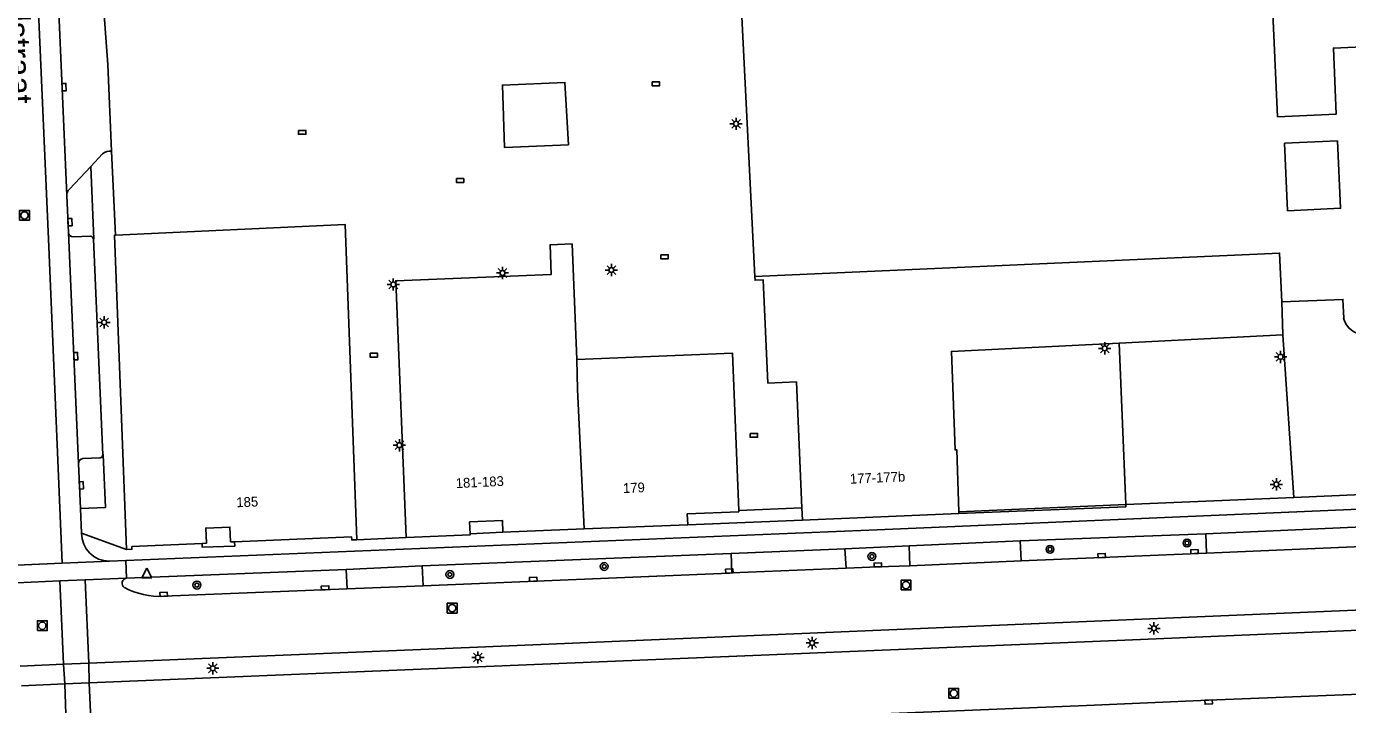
# Model space of a CAD drawing. Extents: x 132999 to 136000, y 398499 to 400501.
# Drawn here: x 133482 to 133616.6, y 398660.1 to 398729.2 of the extents above; entities that cross this region are included whole.
import ezdxf

# ---------------------------------------------------------------- set-up
doc = ezdxf.new("R2010")
doc.units = 0
for name, color, linetype in [('gg-afsc-hekwerk', 7, 'Continuous'), ('gg-anno-huisnummerreeks BGT', 7, 'Continuous'), ('gg-anno-openbare ruimte label', 7, 'Continuous'), ('gg-bbg-gedigitaliseerde bebouwing', 7, 'Continuous'), ('gg-bbg-gedigitaliseerde bijgebouw', 7, 'Continuous'), ('gg-bbg-hoofdgebouw', 7, 'Continuous'), ('gg-bbg-luifel en loopbrug', 7, 'Continuous'), ('gg-bbg-tussenscheiding', 7, 'Continuous'), ('gg-knt-verharding', 7, 'Continuous'), ('gg-knt-verharding nz', 7, 'Continuous'), ('gg-kwrk-kunstwerk', 7, 'Continuous'), ('gt-grn-vlakafsluiter', 7, 'Continuous'), ('gt-grn-weggrens', 7, 'Continuous'), ('gt-symb-boom', 7, 'Continuous'), ('gt-symb-kolk', 7, 'Continuous'), ('gt-symb-kolk center center', 7, 'Continuous'), ('gt-symb-lichtmast', 7, 'Continuous'), ('gt-symb-rioolschacht', 7, 'Continuous'), ('gt-symb-waterafsluiter', 7, 'Continuous')]:
    doc.layers.add(name, color=color, linetype=linetype)

# ---------------------------------------------------------------- blocks, each defined once
blk = doc.blocks.new('gt0-KOLKCC')
at = {"layer": 'gt-symb-kolk center center'}
blk.add_lwpolyline([(-0.38, 0.2), (0.38, 0.2), (0.38, -0.2), (-0.38, -0.2)], close=True, dxfattribs=at)
blk = doc.blocks.new('gt0-LMAST')
at = {"layer": 'gt-symb-lichtmast'}
for p, q in [((-0.18, 0.17), (-0.45, 0.44)), ((-0.01, 0.25), (-0.01, 0.62)), ((0.17, 0.17), (0.44, 0.44)), ((-0.26, 0), (-0.63, 0)), ((-0.18, -0.18), (-0.45, -0.45)), ((-0.01, -0.25), (-0.01, -0.63)), ((0.44, -0.45), (0.17, -0.18)), ((0.24, 0), (0.62, 0))]:
    blk.add_line(p, q, dxfattribs=at)
blk.add_circle((-0.01, 0), 0.25, dxfattribs=at)
blk = doc.blocks.new('gt0-KOLK')
at = {"layer": 'gt-symb-kolk'}
blk.add_lwpolyline([(0, 0), (0.37, 0), (0.37, 0.4), (-0.38, 0.4), (-0.38, 0), (0, 0)], dxfattribs=at)
blk = doc.blocks.new('gt0-RS')
at = {"layer": 'gt-symb-rioolschacht'}
blk.add_lwpolyline([(-0.5, -0.5), (0.5, -0.5), (0.5, 0.5), (-0.5, 0.5)], close=True, dxfattribs=at)
blk.add_circle((0, 0), 0.375, dxfattribs=at)
blk = doc.blocks.new('gt0-BOOM')
at = {"layer": 'gt-symb-boom'}
for radius in [0.4, 0.2]:
    blk.add_circle((0, 0), radius, dxfattribs=at)
blk = doc.blocks.new('gt0-WAFSL')
at = {"layer": 'gt-symb-waterafsluiter'}
for p, q in [((-0.5, -0.33), (0, 0.67)), ((0, 0.67), (0.5, -0.33)), ((0.5, -0.33), (-0.5, -0.33))]:
    blk.add_line(p, q, dxfattribs=at)

msp = doc.modelspace()

# ---------------------------------------------------------------- linework, layer by layer
at = {"layer": 'gg-afsc-hekwerk'}
for p, q in [((133490.25, 398725.32), (133490.64, 398716.48)), ((133490.64, 398716.48), (133491.03, 398707.92)), ((133610.02, 398697.75), (133611.15, 398681.18)), ((133561, 398680.12), (133554.58, 398679.83))]:
    msp.add_line(p, q, dxfattribs=at)
at = {"layer": 'gg-bbg-gedigitaliseerde bebouwing'}
for p, q in [((133554.37, 398740.56), (133556.21, 398703.69)), ((133554.58, 398679.71), (133554.58, 398679.83))]:
    msp.add_line(p, q, dxfattribs=at)
for points in [[(133609.47, 398719.98), (133608.44, 398743.32), (133608.05, 398743.3), (133607.54, 398753.21)], [(133610.21, 398717.29), (133615.6, 398717.53), (133615.91, 398710.65), (133610.52, 398710.41), (133610.21, 398717.29)], [(133538.06, 398695.24), (133537.58, 398707.02), (133535.33, 398706.93), (133535.45, 398703.91), (133519.6, 398703.27), (133520.65, 398677.09)], [(133556.21, 398703.69), (133556.23, 398703.31), (133557.05, 398703.36), (133557.54, 398692.83)], [(133554.58, 398679.83), (133553.93, 398695.88), (133538.06, 398695.24)]]:
    msp.add_lwpolyline(points, dxfattribs=at)
at = {"layer": 'gg-bbg-gedigitaliseerde bijgebouw'}
msp.add_lwpolyline([(133537.21, 398717.11), (133536.85, 398723.49), (133530.47, 398723.22), (133530.69, 398716.85), (133537.21, 398717.11)], dxfattribs=at)
at = {"layer": 'gg-bbg-hoofdgebouw'}
for p, q in [((133609.94, 398701.12), (133610.02, 398697.75)), ((133610.02, 398697.75), (133593.36, 398696.92)), ((133561.05, 398678.86), (133561, 398680.12)), ((133561.05, 398678.86), (133577, 398679.54)), ((133577, 398679.54), (133576.99, 398679.71)), ((133530.53, 398677.62), (133538.8, 398677.96)), ((133538.8, 398677.96), (133549.37, 398678.38)), ((133492.7, 398676.17), (133499.86, 398676.49)), ((133502.75, 398676.64), (133503.17, 398676.66))]:
    msp.add_line(p, q, dxfattribs=at)
for points in [[(133625.5, 398727.47), (133615.18, 398726.99), (133615.48, 398720.25), (133609.47, 398719.98)], [(133491.03, 398707.92), (133514.46, 398708.99), (133515.64, 398676.86)], [(133492.17, 398675.87), (133490.93, 398707.91), (133491.03, 398707.92)], [(133616.23, 398699.45), (133616.16, 398701.36), (133609.94, 398701.12)], [(133593.36, 398696.92), (133576.24, 398696.06), (133576.61, 398686.02), (133576.79, 398686.03), (133576.99, 398679.71)], [(133561, 398680.12), (133560.45, 398692.95), (133557.54, 398692.83)], [(133527.18, 398677.48), (133527.13, 398678.68), (133530.47, 398678.84), (133530.53, 398677.62)], [(133554.58, 398679.71), (133549.32, 398679.49), (133549.37, 398678.38)], [(133499.86, 398676.49), (133500.3, 398676.51), (133500.24, 398678.05), (133502.7, 398678.15), (133502.75, 398676.64)], [(133520.65, 398677.09), (133527.18, 398677.35), (133527.18, 398677.48)], [(133492.7, 398676.17), (133492.71, 398675.89), (133492.17, 398675.87)], [(133503.17, 398676.66), (133515.09, 398677.16), (133515.11, 398676.84), (133515.64, 398676.86)]]:
    msp.add_lwpolyline(points, dxfattribs=at)
msp.add_arc((133618.32, 398699.91), 2.14, 192.2976, 352.6827, dxfattribs=at)
at = {"layer": 'gg-bbg-luifel en loopbrug'}
msp.add_line((133594.02, 398680.44), (133593.36, 398696.92), dxfattribs=at)
msp.add_lwpolyline([(133577, 398679.54), (133594.03, 398680.22), (133594.02, 398680.44)], dxfattribs=at)
at = {"layer": 'gg-bbg-tussenscheiding'}
for points in [[(133556.21, 398703.69), (133609.69, 398706.09), (133609.94, 398701.12)], [(133538.06, 398695.24), (133538.13, 398692.19), (133538.8, 398677.96)]]:
    msp.add_lwpolyline(points, dxfattribs=at)
at = {"layer": 'gg-knt-verharding'}
for p, q in [((133488.51, 398714.91), (133486.33, 398712.62)), ((133489.72, 398716.22), (133488.51, 398714.91)), ((133486.07, 398711.97), (133486.23, 398708.19)), ((133486.73, 398707.74), (133488.47, 398707.8)), ((133488.79, 398707.5), (133489.74, 398685.53)), ((133487.25, 398684.63), (133487.45, 398680.06)), ((133489.46, 398685.22), (133487.71, 398685.14)), ((133487.45, 398680.06), (133487.57, 398677.53)), ((133594.02, 398680.44), (133611.15, 398681.18)), ((133549.37, 398678.38), (133561.05, 398678.86)), ((133527.18, 398677.48), (133530.53, 398677.62)), ((133602.19, 398677.48), (133583.26, 398676.74)), ((133620.76, 398678.31), (133602.19, 398677.48)), ((133602.26, 398675.49), (133602.19, 398677.48)), ((133515.64, 398676.86), (133520.65, 398677.09)), ((133565.39, 398675.95), (133553.78, 398675.47)), ((133571.93, 398676.23), (133565.39, 398675.95)), ((133565.39, 398675.95), (133565.52, 398673.96)), ((133583.26, 398676.74), (133571.93, 398676.23)), ((133571.99, 398674.21), (133571.93, 398676.23)), ((133583.26, 398676.74), (133583.34, 398674.71)), ((133620.84, 398676.29), (133602.26, 398675.49)), ((133485.58, 398674.48), (133490.41, 398674.67)), ((133492.1, 398674.74), (133490.41, 398674.67)), ((133553.78, 398675.47), (133522.28, 398674.2)), ((133553.86, 398673.5), (133553.78, 398675.47)), ((133583.34, 398674.71), (133571.99, 398674.21)), ((133480.96, 398674.27), (133485.58, 398674.48)), ((133514.54, 398673.83), (133492.17, 398672.95)), ((133522.28, 398674.2), (133514.54, 398673.83)), ((133514.65, 398671.85), (133514.54, 398673.83)), ((133522.28, 398674.2), (133522.39, 398672.16)), ((133565.52, 398673.96), (133553.86, 398673.5)), ((133514.65, 398671.85), (133495.96, 398671.1)), ((133522.39, 398672.16), (133514.65, 398671.85)), ((133485.73, 398664.19), (133481.33, 398663.99)), ((133485.87, 398662.18), (133485.73, 398664.19)), ((133488.3, 398664.29), (133488.35, 398662.28)), ((133481.46, 398661.98), (133485.87, 398662.18))]:
    msp.add_line(p, q, dxfattribs=at)
for points in [[(133488.51, 398714.91), (133488.83, 398707.51), (133488.79, 398707.5)], [(133850.76, 398691.14), (133829.86, 398689.26), (133803.86, 398687.66), (133780.38, 398686.64), (133754.98, 398685.67), (133746.38, 398685.33), (133668.48, 398682.14), (133568.66, 398677.86), (133492.1, 398674.74)], [(133487.45, 398680.06), (133490.02, 398680.16), (133489.79, 398685.53), (133489.74, 398685.53)], [(133611.15, 398681.18), (133618.13, 398681.48), (133618.14, 398681.14), (133631.79, 398681.72)], [(133751.53, 398675.25), (133666.61, 398671.75), (133527.93, 398665.91), (133488.3, 398664.29)], [(133602.26, 398675.49), (133591.58, 398675.05), (133583.34, 398674.71)], [(133488.35, 398662.28), (133542, 398664.48), (133593.92, 398666.64), (133644.86, 398668.8), (133736.69, 398672.6), (133751.64, 398673.24)], [(133553.86, 398673.5), (133553.62, 398673.47), (133522.39, 398672.16)], [(133571.99, 398674.21), (133568.75, 398674.1), (133565.52, 398673.96)], [(133488.63, 398655.76), (133496.87, 398656.1), (133509.29, 398656.62), (133533.71, 398657.61), (133555.15, 398658.52), (133590, 398659.95), (133602.45, 398660.51), (133623.88, 398661.35), (133635.31, 398661.85), (133649.77, 398662.45), (133674.19, 398663.49), (133694.61, 398664.34), (133713.04, 398665.13), (133751.87, 398666.72)]]:
    msp.add_lwpolyline(points, dxfattribs=at)
for centre, radius, start, end in [((133490.51, 398715.17), 1.31, 84.2669, 127.1144), ((133486.99, 398711.98), 0.918, 136.2223, 180.6957), ((133486.71, 398708.22), 0.482, 182.9415, 271.5146), ((133488.49, 398707.5), 0.299, 0.5504, 92.83), ((133489.46, 398685.49), 0.276, 268.5291, 7.4559), ((133487.74, 398684.65), 0.488, 93.183, 182.1458), ((133490.42, 398677.52), 2.85, 179.9311, 269.8276), ((133492.23, 398672.42), 0.533, 97.1631, 235.7114), ((133495.55, 398678.81), 7.72, 242.0913, 273.0531)]:
    msp.add_arc(centre, radius, start, end, dxfattribs=at)
at = {"layer": 'gg-knt-verharding nz'}
for p, q in [((133485, 398736.71), (133486.07, 398711.97)), ((133576.99, 398679.71), (133594.02, 398680.44)), ((133485.36, 398672.66), (133480.96, 398672.47)), ((133487.94, 398672.77), (133485.36, 398672.66)), ((133485.73, 398664.19), (133485.36, 398672.66)), ((133492.17, 398672.95), (133487.94, 398672.77)), ((133488.3, 398664.29), (133487.94, 398672.77)), ((133488.3, 398664.29), (133485.73, 398664.19)), ((133485.87, 398662.18), (133488.35, 398662.28)), ((133485.87, 398662.18), (133486.09, 398655.66)), ((133488.63, 398655.76), (133488.35, 398662.28))]:
    msp.add_line(p, q, dxfattribs=at)
for points in [[(133481.29, 398773.95), (133484.22, 398706.71), (133485.58, 398674.48)], [(133486.23, 398708.19), (133486.79, 398695.57), (133487.25, 398684.63)]]:
    msp.add_lwpolyline(points, dxfattribs=at)
at = {"layer": 'gg-kwrk-kunstwerk'}
msp.add_lwpolyline([(133499.86, 398676.49), (133499.88, 398676.09), (133503.2, 398676.21), (133503.17, 398676.66)], dxfattribs=at)
at = {"layer": 'gt-grn-vlakafsluiter'}
msp.add_line((133489.73, 398732.31), (133490.25, 398725.32), dxfattribs=at)
at = {"layer": 'gt-grn-weggrens'}
for p, q in [((133492.17, 398675.87), (133487.57, 398677.53)), ((133492.17, 398672.95), (133492.1, 398674.74))]:
    msp.add_line(p, q, dxfattribs=at)

# ---------------------------------------------------------------- block references
at = {"layer": 'gt-symb-boom'}
for p in [(133586.29, 398675.89), (133600.26, 398676.53), (133540.85, 398674.14), (133568.14, 398675.16), (133525.12, 398673.32), (133499.33, 398672.24)]:
    msp.add_blockref('gt0-BOOM', p, dxfattribs=at)
at = {"layer": 'gt-symb-kolk'}
for p, rotation in [((133485.59, 398722.99), -87.50553945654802), ((133486.19, 398709.22), -87.67520047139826), ((133486.79, 398695.57), -87.57038464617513), ((133487.35, 398682.39), -87.44104271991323), ((133601.03, 398675.45), 2.251908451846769), ((133568.75, 398674.1), 1.9774368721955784), ((133591.58, 398675.05), 2.4296153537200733), ((133553.62, 398673.47), 3.124767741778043), ((133512.41, 398671.76), 2.3570522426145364), ((133533.63, 398672.63), 2.397366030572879), ((133495.96, 398671.1), 2.2925453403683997), ((133602.45, 398660.51), -177.43298107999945)]:
    msp.add_blockref('gt0-KOLK', p, dxfattribs=dict(at, rotation=rotation))
at = {"layer": 'gt-symb-kolk center center'}
for p in [(133546.11, 398723.34), (133510.06, 398718.4), (133526.16, 398713.49), (133547, 398705.71), (133517.36, 398695.69), (133556.1, 398687.51)]:
    msp.add_blockref('gt0-KOLKCC', p, dxfattribs=at)
at = {"layer": 'gt-symb-lichtmast'}
for p in [(133554.3, 398719.27), (133530.49, 398704.06), (133541.59, 398704.36), (133519.36, 398702.89), (133489.88, 398699.02), (133591.88, 398696.37), (133609.8, 398695.51), (133519.98, 398686.5), (133609.38, 398682.51), (133596.9, 398667.83), (133562.06, 398666.34), (133527.98, 398664.86), (133500.96, 398663.76)]:
    msp.add_blockref('gt0-LMAST', p, dxfattribs=at)
at = {"layer": 'gt-symb-rioolschacht'}
for p in [(133481.75, 398709.93), (133571.62, 398672.24), (133525.35, 398669.89), (133483.57, 398668.1), (133576.48, 398661.2)]:
    msp.add_blockref('gt0-RS', p, dxfattribs=at)
at = {"layer": 'gt-symb-waterafsluiter'}
msp.add_blockref('gt0-WAFSL', (133494.23, 398673.3), dxfattribs=at)

# ---------------------------------------------------------------- texts
at = {"layer": 'gg-anno-huisnummerreeks BGT'}
for s, rotation, p in [('181-183', 2.8, (133525.74, 398682.12)), ('179', 2.3, (133542.78, 398681.62)), ('177-177b', 2.5, (133565.91, 398682.57)), ('185', 2.4, (133503.37, 398680.17))]:
    msp.add_text(s, height=1, rotation=rotation, dxfattribs=at).set_placement(p)
at = {"layer": 'gg-anno-openbare ruimte label'}
msp.add_text('Waalstraat', height=2.5, rotation=272.2, dxfattribs=at).set_placement((133479.49, 398737.22))

doc.saveas('drawing.dxf')
